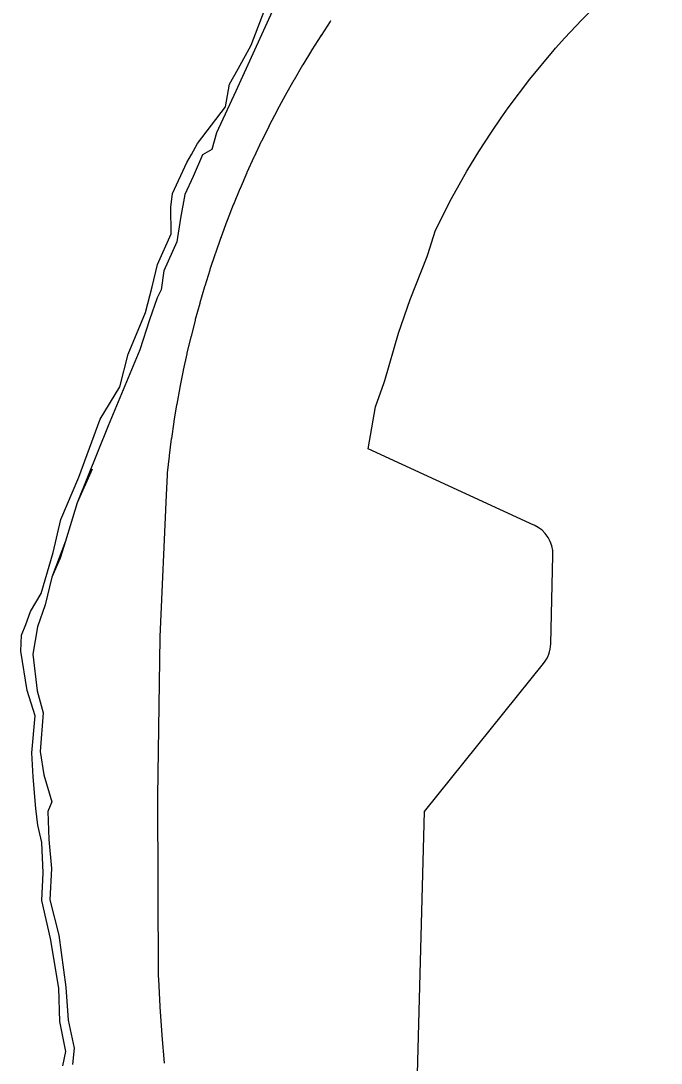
# Model space of a CAD drawing. Extents: x 1253697 to 1278588, y 912189 to 981699.
# Drawn here: x 1259773 to 1260756, y 915799 to 917399 of the extents above; entities that cross this region are included whole.
import ezdxf

# ---------------------------------------------------------------- set-up
doc = ezdxf.new("R2010")
doc.units = 0
doc.layers.add('Default', color=7, linetype='Continuous')
doc.layers.add('Exist Hydro Jurisdictional Stream or Body of Water Mitigable', color=7, linetype='Continuous')

msp = doc.modelspace()

# ---------------------------------------------------------------- linework, layer by layer
at = {"layer": 'Default'}
for p, q in [((1260248.5, 917398.2), (1260234.3, 917376.7)), ((1260248.5, 917398.2), (1260234.3, 917376.7)), ((1260248.5, 917398.2), (1260234.3, 917376.7)), ((1260248.5, 917398.2), (1260234.3, 917376.7)), ((1260233.8, 917376), (1260220.1, 917354.3)), ((1260233.8, 917376), (1260220.1, 917354.3)), ((1260233.8, 917376), (1260220.1, 917354.3)), ((1260233.8, 917376), (1260220.1, 917354.3)), ((1260219.6, 917353.5), (1260206.2, 917331.5)), ((1260219.6, 917353.5), (1260206.2, 917331.5)), ((1260219.6, 917353.5), (1260206.2, 917331.5)), ((1260219.6, 917353.5), (1260206.2, 917331.5)), ((1260205.8, 917330.8), (1260192.8, 917308.6)), ((1260205.8, 917330.8), (1260192.8, 917308.6)), ((1260205.8, 917330.8), (1260192.8, 917308.6)), ((1260205.8, 917330.8), (1260192.8, 917308.6)), ((1260192.3, 917307.8), (1260179.7, 917285.4)), ((1260192.3, 917307.8), (1260179.7, 917285.4)), ((1260192.3, 917307.8), (1260179.7, 917285.4)), ((1260192.3, 917307.8), (1260179.7, 917285.4)), ((1260179.3, 917284.6), (1260167.1, 917262)), ((1260179.3, 917284.6), (1260167.1, 917262)), ((1260179.3, 917284.6), (1260167.1, 917262)), ((1260179.3, 917284.6), (1260167.1, 917262)), ((1260166.7, 917261.2), (1260154.8, 917238.3)), ((1260166.7, 917261.2), (1260154.8, 917238.3)), ((1260166.7, 917261.2), (1260154.8, 917238.3)), ((1260166.7, 917261.2), (1260154.8, 917238.3)), ((1260154.4, 917237.5), (1260143, 917214.5)), ((1260154.4, 917237.5), (1260143, 917214.5)), ((1260154.4, 917237.5), (1260143, 917214.5)), ((1260154.4, 917237.5), (1260143, 917214.5)), ((1260142.6, 917213.7), (1260131.6, 917190.4)), ((1260142.6, 917213.7), (1260131.6, 917190.4)), ((1260142.6, 917213.7), (1260131.6, 917190.4)), ((1260142.6, 917213.7), (1260131.6, 917190.4)), ((1260131.2, 917189.6), (1260120.6, 917166.2)), ((1260131.2, 917189.6), (1260120.6, 917166.2)), ((1260131.2, 917189.6), (1260120.6, 917166.2)), ((1260131.2, 917189.6), (1260120.6, 917166.2)), ((1260120.3, 917165.4), (1260110.1, 917141.7)), ((1260120.3, 917165.4), (1260110.1, 917141.7)), ((1260120.3, 917165.4), (1260110.1, 917141.7)), ((1260120.3, 917165.4), (1260110.1, 917141.7)), ((1260109.7, 917140.9), (1260099.9, 917117.1)), ((1260109.7, 917140.9), (1260099.9, 917117.1)), ((1260109.7, 917140.9), (1260099.9, 917117.1)), ((1260109.7, 917140.9), (1260099.9, 917117.1)), ((1260099.6, 917116.3), (1260090.2, 917092.3)), ((1260099.6, 917116.3), (1260090.2, 917092.3)), ((1260099.6, 917116.3), (1260090.2, 917092.3)), ((1260099.6, 917116.3), (1260090.2, 917092.3)), ((1260089.9, 917091.5), (1260081, 917067.4)), ((1260089.9, 917091.5), (1260081, 917067.4)), ((1260089.9, 917091.5), (1260081, 917067.4)), ((1260089.9, 917091.5), (1260081, 917067.4)), ((1260080.7, 917066.6), (1260072.2, 917042.3)), ((1260080.7, 917066.6), (1260072.2, 917042.3)), ((1260080.7, 917066.6), (1260072.2, 917042.3)), ((1260080.7, 917066.6), (1260072.2, 917042.3)), ((1260071.9, 917041.5), (1260063.8, 917017)), ((1260071.9, 917041.5), (1260063.8, 917017)), ((1260071.9, 917041.5), (1260063.8, 917017)), ((1260071.9, 917041.5), (1260063.8, 917017)), ((1260063.5, 917016.2), (1260055.8, 916991.6)), ((1260063.5, 917016.2), (1260055.8, 916991.6)), ((1260063.5, 917016.2), (1260055.8, 916991.6)), ((1260063.5, 917016.2), (1260055.8, 916991.6)), ((1260055.6, 916990.8), (1260048.3, 916966.1)), ((1260055.6, 916990.8), (1260048.3, 916966.1)), ((1260055.6, 916990.8), (1260048.3, 916966.1)), ((1260055.6, 916990.8), (1260048.3, 916966.1)), ((1260048.1, 916965.2), (1260041.3, 916940.4)), ((1260048.1, 916965.2), (1260041.3, 916940.4)), ((1260048.1, 916965.2), (1260041.3, 916940.4)), ((1260048.1, 916965.2), (1260041.3, 916940.4)), ((1260041, 916939.6), (1260034.7, 916914.6)), ((1260041, 916939.6), (1260034.7, 916914.6)), ((1260041, 916939.6), (1260034.7, 916914.6)), ((1260041, 916939.6), (1260034.7, 916914.6)), ((1260034.5, 916913.8), (1260028.5, 916888.7)), ((1260034.5, 916913.8), (1260028.5, 916888.7)), ((1260034.5, 916913.8), (1260028.5, 916888.7)), ((1260034.5, 916913.8), (1260028.5, 916888.7)), ((1260028.3, 916887.9), (1260022.8, 916862.7)), ((1260028.3, 916887.9), (1260022.8, 916862.7)), ((1260028.3, 916887.9), (1260022.8, 916862.7)), ((1260028.3, 916887.9), (1260022.8, 916862.7)), ((1260022.6, 916861.9), (1260017.6, 916836.6)), ((1260022.6, 916861.9), (1260017.6, 916836.6)), ((1260022.6, 916861.9), (1260017.6, 916836.6)), ((1260022.6, 916861.9), (1260017.6, 916836.6)), ((1260017.4, 916835.8), (1260012.8, 916810.5)), ((1260017.4, 916835.8), (1260012.8, 916810.5)), ((1260017.4, 916835.8), (1260012.8, 916810.5)), ((1260017.4, 916835.8), (1260012.8, 916810.5)), ((1260012.6, 916809.6), (1260008.4, 916784.2)), ((1260012.6, 916809.6), (1260008.4, 916784.2)), ((1260012.6, 916809.6), (1260008.4, 916784.2)), ((1260012.6, 916809.6), (1260008.4, 916784.2)), ((1260008.3, 916783.3), (1260004.6, 916757.9)), ((1260008.3, 916783.3), (1260004.6, 916757.9)), ((1260008.3, 916783.3), (1260004.6, 916757.9)), ((1260008.3, 916783.3), (1260004.6, 916757.9)), ((1260004.4, 916757), (1260001.2, 916731.5)), ((1260004.4, 916757), (1260001.2, 916731.5)), ((1260004.4, 916757), (1260001.2, 916731.5)), ((1260004.4, 916757), (1260001.2, 916731.5)), ((1260001.1, 916730.6), (1259998.2, 916705)), ((1260001.1, 916730.6), (1259998.2, 916705)), ((1260001.1, 916730.6), (1259998.2, 916705)), ((1260001.1, 916730.6), (1259998.2, 916705)), ((1259997.9, 916701.7), (1259996.6, 916671.1)), ((1259997.9, 916701.7), (1259996.6, 916671.1)), ((1259997.9, 916701.7), (1259996.6, 916671.1)), ((1259997.9, 916701.7), (1259996.6, 916671.1)), ((1259996.6, 916671.1), (1259986.9, 916453.3)), ((1259996.6, 916671.1), (1259986.9, 916453.3)), ((1259996.6, 916671.1), (1259986.9, 916453.3)), ((1259996.6, 916671.1), (1259986.9, 916453.3)), ((1260586.8, 916442.4), (1260590.2, 916578.2)), ((1260586.8, 916442.4), (1260590.2, 916578.2)), ((1260586.8, 916442.4), (1260590.2, 916578.2)), ((1260586.8, 916442.4), (1260590.2, 916578.2)), ((1259986.8, 916451.8), (1259983.2, 916208.4)), ((1259986.8, 916451.8), (1259983.2, 916208.4)), ((1259986.8, 916451.8), (1259983.2, 916208.4)), ((1259986.8, 916451.8), (1259983.2, 916208.4)), ((1259983.2, 916207.4), (1259984.5, 915931.7)), ((1259983.2, 916207.4), (1259984.5, 915931.7)), ((1259983.2, 916207.4), (1259984.5, 915931.7)), ((1259983.2, 916207.4), (1259984.5, 915931.7)), ((1259984.6, 915929.7), (1259984.6, 915928.3)), ((1259984.6, 915929.7), (1259984.6, 915928.3)), ((1259984.6, 915929.7), (1259984.6, 915928.3)), ((1259984.6, 915929.7), (1259984.6, 915928.3)), ((1259984.6, 915927.8), (1259986.9, 915885.5)), ((1259984.6, 915927.8), (1259986.9, 915885.5)), ((1259984.6, 915927.8), (1259986.9, 915885.5)), ((1259984.6, 915927.8), (1259986.9, 915885.5)), ((1259986.9, 915884.6), (1259989.9, 915842.3)), ((1259986.9, 915884.6), (1259989.9, 915842.3)), ((1259986.9, 915884.6), (1259989.9, 915842.3)), ((1259986.9, 915884.6), (1259989.9, 915842.3)), ((1259989.9, 915841.4), (1259993.6, 915799.2)), ((1259989.9, 915841.4), (1259993.6, 915799.2)), ((1259989.9, 915841.4), (1259993.6, 915799.2)), ((1259989.9, 915841.4), (1259993.6, 915799.2))]:
    msp.add_line(p, q, dxfattribs=at)
for points in [[(1260398.1, 917040.1), (1260410.1, 917077.5), (1260434.6, 917126.2), (1260458.2, 917168.4), (1260476.3, 917198.2), (1260495.7, 917228.3), (1260510.6, 917250.1), (1260521.4, 917265.3), (1260554.6, 917309.3), (1260592.2, 917354.5), (1260594.4, 917357.1), (1260608.3, 917372.7), (1260634.3, 917400.2), (1260656.8, 917423.1), (1260685.8, 917450.6), (1260712.3, 917472.2), (1260756.3, 917466.8)], [(1260398.1, 917040.1), (1260410.1, 917077.5), (1260434.6, 917126.2), (1260458.2, 917168.4), (1260476.3, 917198.2), (1260495.7, 917228.3), (1260510.6, 917250.1), (1260521.4, 917265.3), (1260554.6, 917309.3), (1260592.2, 917354.5), (1260594.4, 917357.1), (1260608.3, 917372.7), (1260634.3, 917400.2), (1260656.8, 917423.1), (1260685.8, 917450.6), (1260712.3, 917472.2), (1260756.3, 917466.8)], [(1260398.1, 917040.1), (1260410.1, 917077.5), (1260434.6, 917126.2), (1260458.2, 917168.4), (1260476.3, 917198.2), (1260495.7, 917228.3), (1260510.6, 917250.1), (1260521.4, 917265.3), (1260554.6, 917309.3), (1260592.2, 917354.5), (1260594.4, 917357.1), (1260608.3, 917372.7), (1260634.3, 917400.2), (1260656.8, 917423.1), (1260685.8, 917450.6), (1260712.3, 917472.2), (1260756.3, 917466.8)], [(1260398.1, 917040.1), (1260410.1, 917077.5), (1260434.6, 917126.2), (1260458.2, 917168.4), (1260476.3, 917198.2), (1260495.7, 917228.3), (1260510.6, 917250.1), (1260521.4, 917265.3), (1260554.6, 917309.3), (1260592.2, 917354.5), (1260594.4, 917357.1), (1260608.3, 917372.7), (1260634.3, 917400.2), (1260656.8, 917423.1), (1260685.8, 917450.6), (1260712.3, 917472.2), (1260756.3, 917466.8)], [(1260332.1, 916846.9), (1260353, 916919.7), (1260371.1, 916971.4), (1260397, 917037.1)], [(1260332.1, 916846.9), (1260353, 916919.7), (1260371.1, 916971.4), (1260397, 917037.1)], [(1260332.1, 916846.9), (1260353, 916919.7), (1260371.1, 916971.4), (1260397, 917037.1)], [(1260332.1, 916846.9), (1260353, 916919.7), (1260371.1, 916971.4), (1260397, 917037.1)], [(1260561.1, 916624.9), (1260306.5, 916741.8), (1260317.7, 916806.4), (1260331.1, 916843.9)], [(1260561.1, 916624.9), (1260306.5, 916741.8), (1260317.7, 916806.4), (1260331.1, 916843.9)], [(1260561.1, 916624.9), (1260306.5, 916741.8), (1260317.7, 916806.4), (1260331.1, 916843.9)], [(1260561.1, 916624.9), (1260306.5, 916741.8), (1260317.7, 916806.4), (1260331.1, 916843.9)], [(1260456.9, 915245.6), (1260380.3, 915705.7), (1260392.9, 916184.9), (1260575.8, 916412.4)], [(1260456.9, 915245.6), (1260380.3, 915705.7), (1260392.9, 916184.9), (1260575.8, 916412.4)], [(1260456.9, 915245.6), (1260380.3, 915705.7), (1260392.9, 916184.9), (1260575.8, 916412.4)], [(1260456.9, 915245.6), (1260380.3, 915705.7), (1260392.9, 916184.9), (1260575.8, 916412.4)]]:
    msp.add_lwpolyline(points, dxfattribs=at)
for centre, start, end in [((1260290.2, 917370.8), 145.6485, 146.6496), ((1260290.2, 917370.8), 145.6485, 146.6496), ((1260290.2, 917370.8), 145.6485, 146.6496), ((1260290.2, 917370.8), 145.6485, 146.6496), ((1260276.1, 917349.3), 146.6496, 147.6483), ((1260276.1, 917349.3), 146.6496, 147.6483), ((1260276.1, 917349.3), 146.6496, 147.6483), ((1260276.1, 917349.3), 146.6496, 147.6483), ((1260262.3, 917327.5), 147.6483, 148.6493), ((1260262.3, 917327.5), 147.6483, 148.6493), ((1260262.3, 917327.5), 147.6483, 148.6493), ((1260262.3, 917327.5), 147.6483, 148.6493), ((1260248.9, 917305.5), 148.6493, 149.649), ((1260248.9, 917305.5), 148.6493, 149.649), ((1260248.9, 917305.5), 148.6493, 149.649), ((1260248.9, 917305.5), 148.6493, 149.649), ((1260235.9, 917283.3), 149.649, 150.649), ((1260235.9, 917283.3), 149.649, 150.649), ((1260235.9, 917283.3), 149.649, 150.649), ((1260235.9, 917283.3), 149.649, 150.649), ((1260223.3, 917260.9), 150.649, 151.649), ((1260223.3, 917260.9), 150.649, 151.649), ((1260223.3, 917260.9), 150.649, 151.649), ((1260223.3, 917260.9), 150.649, 151.649), ((1260211.1, 917238.2), 151.649, 152.6492), ((1260211.1, 917238.2), 151.649, 152.6492), ((1260211.1, 917238.2), 151.649, 152.6492), ((1260211.1, 917238.2), 151.649, 152.6492), ((1260199.2, 917215.3), 152.6492, 153.6485), ((1260199.2, 917215.3), 152.6492, 153.6485), ((1260199.2, 917215.3), 152.6492, 153.6485), ((1260199.2, 917215.3), 152.6492, 153.6485), ((1260187.8, 917192.3), 153.6485, 154.6492), ((1260187.8, 917192.3), 153.6485, 154.6492), ((1260187.8, 917192.3), 153.6485, 154.6492), ((1260187.8, 917192.3), 153.6485, 154.6492), ((1260176.8, 917169), 154.6492, 155.6492), ((1260176.8, 917169), 154.6492, 155.6492), ((1260176.8, 917169), 154.6492, 155.6492), ((1260176.8, 917169), 154.6492, 155.6492), ((1260166.2, 917145.6), 155.6492, 156.649), ((1260166.2, 917145.6), 155.6492, 156.649), ((1260166.2, 917145.6), 155.6492, 156.649), ((1260166.2, 917145.6), 155.6492, 156.649), ((1260156, 917121.9), 156.649, 157.6487), ((1260156, 917121.9), 156.649, 157.6487), ((1260156, 917121.9), 156.649, 157.6487), ((1260156, 917121.9), 156.649, 157.6487), ((1260146.2, 917098.1), 157.6487, 158.649), ((1260146.2, 917098.1), 157.6487, 158.649), ((1260146.2, 917098.1), 157.6487, 158.649), ((1260146.2, 917098.1), 157.6487, 158.649), ((1260136.8, 917074.1), 158.649, 159.6488), ((1260136.8, 917074.1), 158.649, 159.6488), ((1260136.8, 917074.1), 158.649, 159.6488), ((1260136.8, 917074.1), 158.649, 159.6488), ((1260127.9, 917050), 159.6488, 160.649), ((1260127.9, 917050), 159.6488, 160.649), ((1260127.9, 917050), 159.6488, 160.649), ((1260127.9, 917050), 159.6488, 160.649), ((1260119.3, 917025.7), 160.649, 161.6491), ((1260119.3, 917025.7), 160.649, 161.6491), ((1260119.3, 917025.7), 160.649, 161.6491), ((1260119.3, 917025.7), 160.649, 161.6491), ((1260350.5, 917055.4), 338.5187, 342.1874), ((1260350.5, 917055.4), 338.5187, 342.1874), ((1260350.5, 917055.4), 338.5187, 342.1874), ((1260350.5, 917055.4), 338.5187, 342.1874), ((1260111.2, 917001.3), 161.6491, 162.6492), ((1260111.2, 917001.3), 161.6491, 162.6492), ((1260111.2, 917001.3), 161.6491, 162.6492), ((1260111.2, 917001.3), 161.6491, 162.6492), ((1260103.5, 916976.7), 162.6492, 163.6488), ((1260103.5, 916976.7), 162.6492, 163.6488), ((1260103.5, 916976.7), 162.6492, 163.6488), ((1260103.5, 916976.7), 162.6492, 163.6488), ((1260096.3, 916952), 163.6488, 164.6485), ((1260096.3, 916952), 163.6488, 164.6485), ((1260096.3, 916952), 163.6488, 164.6485), ((1260096.3, 916952), 163.6488, 164.6485), ((1260089.5, 916927.2), 164.6485, 165.6494), ((1260089.5, 916927.2), 164.6485, 165.6494), ((1260089.5, 916927.2), 164.6485, 165.6494), ((1260089.5, 916927.2), 164.6485, 165.6494), ((1260083.1, 916902.2), 165.6494, 166.649), ((1260083.1, 916902.2), 165.6494, 166.649), ((1260083.1, 916902.2), 165.6494, 166.649), ((1260083.1, 916902.2), 165.6494, 166.649), ((1260077.2, 916877.2), 166.649, 167.6489), ((1260077.2, 916877.2), 166.649, 167.6489), ((1260077.2, 916877.2), 166.649, 167.6489), ((1260077.2, 916877.2), 166.649, 167.6489), ((1260071.7, 916852), 167.6489, 168.6487), ((1260071.7, 916852), 167.6489, 168.6487), ((1260071.7, 916852), 167.6489, 168.6487), ((1260071.7, 916852), 167.6489, 168.6487), ((1260284, 916860.8), 340.2823, 343.9356), ((1260284, 916860.8), 340.2823, 343.9356), ((1260284, 916860.8), 340.2823, 343.9356), ((1260284, 916860.8), 340.2823, 343.9356), ((1260066.6, 916826.8), 168.6487, 169.6493), ((1260066.6, 916826.8), 168.6487, 169.6493), ((1260066.6, 916826.8), 168.6487, 169.6493), ((1260066.6, 916826.8), 168.6487, 169.6493), ((1260062, 916801.5), 169.6493, 170.6492), ((1260062, 916801.5), 169.6493, 170.6492), ((1260062, 916801.5), 169.6493, 170.6492), ((1260062, 916801.5), 169.6493, 170.6492), ((1260057.8, 916776.1), 170.6492, 171.6484), ((1260057.8, 916776.1), 170.6492, 171.6484), ((1260057.8, 916776.1), 170.6492, 171.6484), ((1260057.8, 916776.1), 170.6492, 171.6484), ((1260054, 916750.6), 171.6484, 172.6494), ((1260054, 916750.6), 171.6484, 172.6494), ((1260054, 916750.6), 171.6484, 172.6494), ((1260054, 916750.6), 171.6484, 172.6494), ((1260050.7, 916725.1), 172.6494, 173.6415), ((1260050.7, 916725.1), 172.6494, 173.6415), ((1260050.7, 916725.1), 172.6494, 173.6415), ((1260050.7, 916725.1), 172.6494, 173.6415), ((1260047.9, 916699.5), 173.6415, 177.4478), ((1260047.9, 916699.5), 173.6415, 177.4478), ((1260047.9, 916699.5), 173.6415, 177.4478), ((1260047.9, 916699.5), 173.6415, 177.4478), ((1260046.5, 916668.9), 177.4478, 177.4532), ((1260046.5, 916668.9), 177.4478, 177.4532), ((1260046.5, 916668.9), 177.4478, 177.4532), ((1260046.5, 916668.9), 177.4478, 177.4532), ((1260540.3, 916579.5), 358.5352, 65.3374), ((1260540.3, 916579.5), 358.5352, 65.3374), ((1260540.3, 916579.5), 358.5352, 65.3374), ((1260540.3, 916579.5), 358.5352, 65.3374), ((1260036.8, 916451.1), 177.4532, 179.1491), ((1260036.8, 916451.1), 177.4532, 179.1491), ((1260036.8, 916451.1), 177.4532, 179.1491), ((1260036.8, 916451.1), 177.4532, 179.1491), ((1260536.8, 916443.7), 321.2107, 358.5352), ((1260536.8, 916443.7), 321.2107, 358.5352), ((1260536.8, 916443.7), 321.2107, 358.5352), ((1260536.8, 916443.7), 321.2107, 358.5352), ((1260033.2, 916207.6), 179.1491, 180.2673), ((1260033.2, 916207.6), 179.1491, 180.2673), ((1260033.2, 916207.6), 179.1491, 180.2673), ((1260033.2, 916207.6), 179.1491, 180.2673), ((1260034.5, 915931.9), 180.2673, 182.4772), ((1260034.5, 915931.9), 180.2673, 182.4772), ((1260034.5, 915931.9), 180.2673, 182.4772), ((1260034.5, 915931.9), 180.2673, 182.4772), ((1260034.6, 915930.4), 182.4772, 183.0034), ((1260034.6, 915930.4), 182.4772, 183.0034), ((1260034.6, 915930.4), 182.4772, 183.0034), ((1260034.6, 915930.4), 182.4772, 183.0034), ((1260036.8, 915888.1), 183.0034, 184.0034), ((1260036.8, 915888.1), 183.0034, 184.0034), ((1260036.8, 915888.1), 183.0034, 184.0034), ((1260036.8, 915888.1), 183.0034, 184.0034), ((1260039.8, 915845.8), 184.0034, 185.0029), ((1260039.8, 915845.8), 184.0034, 185.0029), ((1260039.8, 915845.8), 184.0034, 185.0029), ((1260039.8, 915845.8), 184.0034, 185.0029), ((1260043.5, 915803.5), 185.0029, 185.5032), ((1260043.5, 915803.5), 185.0029, 185.5032), ((1260043.5, 915803.5), 185.0029, 185.5032), ((1260043.5, 915803.5), 185.0029, 185.5032)]:
    msp.add_arc(centre, 50, start, end, dxfattribs=at)
at = {"layer": 'Exist Hydro Jurisdictional Stream or Body of Water Mitigable'}
for points in [[(1259862.7, 916698.3), (1259895.3, 916787.3), (1259925.4, 916837.3), (1259938.1, 916887.1), (1259964.6, 916951.4), (1259975.1, 916990.4), (1259983.5, 917024.7), (1260004.4, 917071.8), (1260003.9, 917113), (1260006.3, 917133.7), (1260028.3, 917181.3), (1260035.6, 917194), (1260044.6, 917210.9), (1260087.6, 917267.1), (1260093.7, 917301.6), (1260107.1, 917325.3), (1260127, 917361.6), (1260170.9, 917477.3)], [(1260159.2, 917413.2), (1260132, 917354.1), (1260103.5, 917291), (1260073.7, 917227.1), (1260066.5, 917201.4), (1260052.5, 917193.3), (1260038, 917160), (1260025.4, 917132.2), (1260018.3, 917096.2), (1260012.9, 917059.6), (1259993.2, 917015.1), (1259988.7, 916985.9), (1259982.7, 916973.9), (1259970.9, 916939.9), (1259956, 916893.8), (1259907.6, 916777.3), (1259859.7, 916658.9), (1259841.9, 916600), (1259821.2, 916544.8)], [(1259883, 916710.8), (1259859.7, 916658.9), (1259841.9, 916600), (1259834, 916573.9), (1259821.2, 916544.8), (1259810.9, 916502.5), (1259799.2, 916468.8), (1259791.9, 916426.9), (1259798.4, 916370.4), (1259807.9, 916336.4), (1259803.3, 916277.3), (1259808.9, 916241.6), (1259821.1, 916200.1), (1259814.8, 916185.3), (1259816.4, 916142.2), (1259820.7, 916097.4), (1259817.9, 916049.7), (1259831.7, 915995.3), (1259842.3, 915915.3), (1259846.2, 915864.9), (1259855.1, 915821.9), (1259852.7, 915796.8)], [(1259838, 915794.6), (1259842.8, 915816.6), (1259833.3, 915862.8), (1259832, 915913.7), (1259819.1, 915990), (1259805.8, 916048.3), (1259807.6, 916091.1), (1259805.7, 916137.5), (1259799.5, 916163.9), (1259796.6, 916189.8), (1259792.6, 916238.1), (1259790.5, 916275), (1259795.4, 916332), (1259783, 916371.1), (1259773.5, 916431.4), (1259774.5, 916455.6), (1259781, 916472.4), (1259788.3, 916492.1), (1259804.6, 916519.9), (1259823.1, 916582.6), (1259835, 916633.2), (1259862.7, 916698.3)]]:
    msp.add_lwpolyline(points, dxfattribs=at)

doc.saveas('drawing.dxf')
